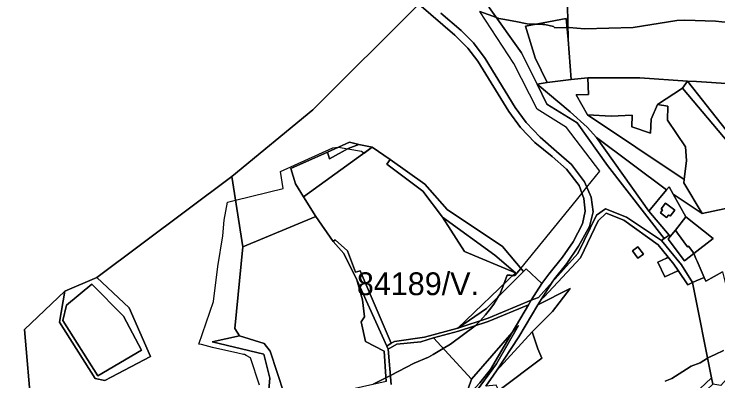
# Model space of a CAD drawing. Extents: x -477304 to -465429, y -1159113 to -1149210.
# Drawn here: x -469195.4 to -468732.7, y -1153017.5 to -1152776.1 of the extents above; entities that cross this region are included whole.
import ezdxf

# ---------------------------------------------------------------- set-up
doc = ezdxf.new("R2010")
doc.units = 0
for name, color, linetype in [('BPEJ_s', 7, 'Continuous'), ('orna_s', 7, 'Continuous'), ('ostatni_s', 7, 'Continuous'), ('PUPFL_s', 7, 'Continuous'), ('trav_porost_s', 7, 'Continuous'), ('voda_s', 7, 'Continuous')]:
    doc.layers.add(name, color=color, linetype=linetype)

msp = doc.modelspace()

# ---------------------------------------------------------------- linework, layer by layer
at = {"layer": 'BPEJ_s'}
for points in [[(-468959.99, -1152863.74), (-468948.18, -1152871.7), (-468925.42, -1152888.04), (-468910.67, -1152904.61), (-468874.31, -1152928.91), (-468862.32, -1152943.41), (-468825.65, -1152898.55), (-468822.1, -1152894.09), (-468818.87, -1152890.02), (-468810.48, -1152879.47), (-468832.23, -1152850.62), (-468851.53, -1152838.74), (-468867.01, -1152808.62), (-468889.19, -1152774.34)], [(-468959.29, -1153019.65), (-468951.05, -1153015.44), (-468948.06, -1153013.91), (-468932.33, -1153005.87), (-468923, -1153001.84), (-468919.87, -1153000), (-468913.29, -1152996.13), (-468908.58, -1152993.36), (-468892.31, -1152981.15), (-468891.61, -1152980.63), (-468889.12, -1152977.97), (-468885.46, -1152974.06), (-468882.87, -1152970.66), (-468879.95, -1152966.84), (-468876.89, -1152961.75), (-468876.13, -1152960.48), (-468873.56, -1152953.78), (-468871.25, -1152947.76), (-468869.28, -1152947.89), (-468867.55, -1152948), (-468866.79, -1152948.05), (-468866.15, -1152948.1), (-468862.32, -1152943.41), (-468825.65, -1152898.55), (-468822.1, -1152894.09), (-468818.87, -1152890.02), (-468810.48, -1152879.47), (-468832.23, -1152850.62), (-468851.53, -1152838.74), (-468867.01, -1152808.62), (-468889.19, -1152774.34), (-468878.34, -1152778.35), (-468876.77, -1152778.93), (-468874.12, -1152779.43), (-468865.69, -1152781.01), (-468858.1, -1152782.53), (-468852.61, -1152782.73), (-468847.78, -1152782.91), (-468846.44, -1152782.96), (-468840.92, -1152784.23), (-468839.86, -1152785.08), (-468832.01, -1152784.9), (-468831.45, -1152784.89), (-468830.53, -1152784.87), (-468820.35, -1152785.72), (-468788.53, -1152784.87), (-468759.69, -1152780.2), (-468754.6, -1152779.99), (-468734.24, -1152780.84), (-468713.45, -1152782.96)], [(-468642.19, -1152774.9), (-468654.07, -1152778.72), (-468671.03, -1152782.75), (-468679.51, -1152782.79), (-468713.45, -1152782.96), (-468734.24, -1152780.84), (-468754.6, -1152779.99), (-468759.69, -1152780.2), (-468788.53, -1152784.87), (-468820.35, -1152785.72), (-468830.53, -1152784.87), (-468831.45, -1152784.89), (-468832.01, -1152784.9), (-468839.86, -1152785.08), (-468840.92, -1152784.23), (-468846.44, -1152782.96), (-468847.78, -1152782.91), (-468852.61, -1152782.73), (-468858.1, -1152782.53), (-468865.69, -1152781.01), (-468874.12, -1152779.43), (-468876.77, -1152778.93), (-468878.34, -1152778.35), (-468889.19, -1152774.34)], [(-469034.14, -1153020.29), (-469040.08, -1153002.26), (-469042.8, -1153000.65), (-469043.9, -1153000), (-469044.55, -1153000), (-469048.38, -1152999.16), (-469065.11, -1152995.48), (-469072.32, -1152993.57), (-469073.93, -1152993.19), (-469064.26, -1152965.15), (-469061.5, -1152942.24), (-469058.11, -1152921.88), (-469057.26, -1152911.7), (-469055.14, -1152899.82), (-469052.59, -1152899.2), (-469049.87, -1152898.55), (-469018.44, -1152890.93), (-469020.39, -1152879.75), (-468986, -1152863.98), (-468982.39, -1152863.55), (-468982.2, -1152863.59), (-468976.01, -1152864.71), (-468967.12, -1152866.31), (-468965.28, -1152867.56), (-468959.99, -1152863.74), (-468948.18, -1152871.7), (-468925.42, -1152888.04), (-468910.67, -1152904.61), (-468874.31, -1152928.91), (-468862.32, -1152943.41), (-468866.15, -1152948.1), (-468866.79, -1152948.05), (-468867.55, -1152948), (-468869.28, -1152947.89), (-468871.25, -1152947.76), (-468873.56, -1152953.78), (-468876.13, -1152960.48), (-468876.89, -1152961.75), (-468879.95, -1152966.84), (-468882.87, -1152970.66), (-468885.46, -1152974.06), (-468889.12, -1152977.97), (-468891.61, -1152980.63), (-468892.31, -1152981.15), (-468908.58, -1152993.36), (-468913.29, -1152996.13), (-468919.87, -1153000), (-468923, -1153001.84), (-468932.33, -1153005.87), (-468948.06, -1153013.91), (-468951.05, -1153015.44), (-468959.29, -1153019.65)], [(-469034.14, -1153020.29), (-469040.08, -1153002.26), (-469042.8, -1153000.65), (-469043.9, -1153000), (-469044.55, -1153000), (-469048.38, -1152999.16), (-469065.11, -1152995.48), (-469072.32, -1152993.57), (-469073.93, -1152993.19), (-469064.26, -1152965.15), (-469061.5, -1152942.24), (-469058.11, -1152921.88), (-469057.26, -1152911.7), (-469055.14, -1152899.82), (-469052.59, -1152899.2), (-469049.87, -1152898.55), (-469018.44, -1152890.93), (-469020.39, -1152879.75), (-468986, -1152863.98), (-468982.39, -1152863.55), (-468982.2, -1152863.59), (-468976.01, -1152864.71), (-468967.12, -1152866.31), (-468965.28, -1152867.56), (-468959.99, -1152863.74)], [(-468729.15, -1152997.39), (-468734.6, -1153000), (-468739.33, -1153002.26), (-468739.54, -1153002.4), (-468744.42, -1153005.45), (-468750.36, -1153007.78), (-468753.37, -1153009.69), (-468763.08, -1153015.84), (-468767.37, -1153017.66)], [(-468767.37, -1153017.66), (-468763.08, -1153015.84), (-468753.37, -1153009.69), (-468750.36, -1153007.78), (-468744.42, -1153005.45), (-468739.54, -1153002.4), (-468739.33, -1153002.26), (-468734.6, -1153000), (-468729.15, -1152997.39)]]:
    msp.add_lwpolyline(points, dxfattribs=at)
at = {"layer": 'orna_s'}
for points in [[(-468765.71, -1152836.69), (-468772.39, -1152835.57), (-468756, -1152824.71), (-468709.1, -1152880.45), (-468702.81, -1152898.72), (-468743.05, -1152907.19), (-468755.07, -1152887.02), (-468754.93, -1152884.84), (-468753.47, -1152872.36), (-468754.1, -1152863.4), (-468765.99, -1152845.9)], [(-468765.71, -1152836.69), (-468765.99, -1152845.9), (-468754.1, -1152863.4), (-468753.47, -1152872.36), (-468754.93, -1152884.84), (-468818.58, -1152842.46), (-468802.91, -1152843.23), (-468789.14, -1152842.67), (-468789.28, -1152850.26), (-468777.15, -1152854.34), (-468776.71, -1152845.2), (-468772.39, -1152835.57)]]:
    msp.add_lwpolyline(points, close=True, dxfattribs=at)
at = {"layer": 'ostatni_s'}
for points in [[(-468766.45, -1152891.64), (-468764.83, -1152889.64), (-468762.08, -1152894.54), (-468753.76, -1152909.39), (-468760.71, -1152918.17), (-468764.08, -1152922.44), (-468764.78, -1152921.61), (-468778.15, -1152905.68)], [(-468849.03, -1152963.82), (-468841.63, -1152952.44), (-468824.74, -1152933.67), (-468812.63, -1152908.3), (-468806.72, -1152904.17), (-468792.84, -1152909.73), (-468769.89, -1152925.15), (-468756.67, -1152941.02), (-468749.47, -1152952.72), (-468752.5, -1152954.15), (-468758.89, -1152944.9), (-468761.81, -1152940.68), (-468765.51, -1152936.09), (-468772.1, -1152927.93), (-468794.66, -1152911.76), (-468806.18, -1152907.09), (-468811.38, -1152912.18), (-468823.04, -1152936.51), (-468846.99, -1152962.13)], [(-468766.47, -1152909.91), (-468770.54, -1152906.75), (-468769.16, -1152904.98), (-468770.11, -1152904.24), (-468767.13, -1152900.41), (-468761.13, -1152905.07), (-468764.14, -1152908.94), (-468765.12, -1152908.18)], [(-468769.16, -1152904.98), (-468770.54, -1152906.75), (-468766.47, -1152909.91), (-468765.12, -1152908.18), (-468764.14, -1152908.94), (-468761.13, -1152905.07), (-468767.13, -1152900.41), (-468770.11, -1152904.24)], [(-468760.71, -1152918.17), (-468759.3, -1152920.12), (-468752.78, -1152929.14), (-468752.15, -1152928.68), (-468749.34, -1152932.57), (-468748.55, -1152933.66), (-468754.72, -1152938.48), (-468765.45, -1152924.18), (-468764.08, -1152922.44)], [(-468747.18, -1152936.96), (-468746.49, -1152938.62), (-468741.81, -1152949.48), (-468746.96, -1152951.68), (-468749.47, -1152952.72), (-468756.67, -1152941.02), (-468769.89, -1152925.15), (-468767.98, -1152923.83), (-468764.78, -1152921.61), (-468764.08, -1152922.44), (-468765.45, -1152924.18), (-468754.72, -1152938.48), (-468748.55, -1152933.66)], [(-468785.37, -1152929.28), (-468781.62, -1152934.03), (-468785.5, -1152936.74), (-468788.87, -1152931.9)], [(-468759.63, -1152945.25), (-468762, -1152946.38), (-468767.55, -1152949.02), (-468772.19, -1152939.27), (-468766.62, -1152936.62), (-468765.51, -1152936.09), (-468761.81, -1152940.68), (-468758.89, -1152944.9)], [(-468925.61, -1152988.62), (-468903.74, -1152982.78), (-468883.81, -1152976.22), (-468855.54, -1152964.33), (-468857.28, -1152967.29), (-468883.72, -1152978.42), (-468903.22, -1152984.62), (-468919.73, -1152989.12), (-468928.03, -1152991.63), (-468943.8, -1152993.23), (-468949.5, -1152996.62), (-468950.49, -1152994.55), (-468947.5, -1152992.57), (-468945.33, -1152991.54)], [(-468878.29, -1153010.72), (-468854.83, -1152985.24), (-468851.15, -1152996.32), (-468848.61, -1153002.57), (-468876.85, -1153023.68), (-468878.59, -1153020.28), (-468885.39, -1153020.91), (-468880.23, -1153013.67)]]:
    msp.add_lwpolyline(points, close=True, dxfattribs=at)
msp.add_lwpolyline([(-468893.47, -1153026.76), (-468878.39, -1153006.28), (-468863.76, -1152981.04), (-468868.08, -1152985.59), (-468857.28, -1152967.29), (-468855.54, -1152964.33), (-468850.75, -1152962.58), (-468841.63, -1152952.44), (-468849.03, -1152963.82), (-468851.1, -1152967.47), (-468863.71, -1152988.51), (-468878.29, -1153010.72), (-468880.23, -1153013.67), (-468885.39, -1153020.91)], dxfattribs=at)
at = {"layer": 'PUPFL_s'}
for points in [[(-468929.26, -1152769.58), (-468999.13, -1152839.09), (-469052.31, -1152882.91), (-469141.13, -1152949.3), (-469162.03, -1152958.43), (-469188.67, -1152983.58), (-469179.34, -1153090.6), (-469183.67, -1153119.52), (-469188.55, -1153148.02), (-469194.55, -1153168.99), (-469197.46, -1153171.3)], [(-468914.83, -1152775.55), (-468901.46, -1152786.8), (-468893.51, -1152795.07), (-468885.82, -1152805.34), (-468866.07, -1152837.55), (-468858.76, -1152847.5), (-468849.61, -1152857.01), (-468838.97, -1152866.48), (-468828.99, -1152875.07), (-468820.39, -1152886.49), (-468816.08, -1152896.5), (-468814.69, -1152906.23), (-468817.26, -1152915.81), (-468824.45, -1152928.72), (-468832.16, -1152940.15), (-468840.22, -1152950.21), (-468841.63, -1152952.44), (-468850.75, -1152962.58), (-468855.54, -1152964.33), (-468848.43, -1152953.45), (-468843.83, -1152947.29), (-468834.99, -1152936.04), (-468827.93, -1152926.03), (-468821.7, -1152913.99), (-468820.02, -1152905.82), (-468820.86, -1152897.45), (-468824.06, -1152888.81), (-468832.31, -1152878.21), (-468841.73, -1152869.84), (-468853.14, -1152860.62), (-468862.63, -1152850.79), (-468870.22, -1152840.14), (-468890.57, -1152807.1), (-468897.2, -1152798.4), (-468905.62, -1152789.84), (-468929.26, -1152769.58)], [(-468883.07, -1152771.68), (-468861.86, -1152801.59), (-468851.52, -1152822.28), (-468845.16, -1152835.25), (-468825.35, -1152847.55), (-468805.28, -1152875.78), (-468767.98, -1152923.83), (-468769.89, -1152925.15), (-468792.84, -1152909.73), (-468806.72, -1152904.17), (-468812.63, -1152908.3), (-468824.74, -1152933.67), (-468841.63, -1152952.44), (-468840.22, -1152950.21), (-468832.16, -1152940.15), (-468824.45, -1152928.72), (-468817.26, -1152915.81), (-468814.69, -1152906.23), (-468816.08, -1152896.5), (-468820.39, -1152886.49), (-468828.99, -1152875.07), (-468838.97, -1152866.48), (-468849.61, -1152857.01), (-468858.76, -1152847.5), (-468866.07, -1152837.55), (-468885.82, -1152805.34), (-468893.51, -1152795.07), (-468901.46, -1152786.8), (-468914.83, -1152775.55)], [(-469179.34, -1153090.6), (-469188.67, -1152983.58), (-469162.03, -1152958.43), (-469165.49, -1152978.8), (-469142.05, -1153015.86), (-469135.74, -1153017.18), (-469131.65, -1153015.01), (-469105.81, -1153001.35), (-469119.78, -1152969.33), (-469141.13, -1152949.3), (-469052.31, -1152882.91), (-469045.11, -1152929.14), (-469050.41, -1152982.99), (-469047.3, -1152987.84), (-469065.21, -1152991.65), (-469031.16, -1152999.8), (-469027.39, -1153015.57), (-469028.92, -1153033.33)], [(-468950.91, -1153017.74), (-468952.11, -1152997.92), (-468964.35, -1152991.51), (-468967.38, -1152978.66), (-468965.03, -1152975.27), (-468966.49, -1152964.01), (-468970.19, -1152950.99), (-468950.49, -1152994.55), (-468949.5, -1152996.62), (-468947.57, -1153019.72)], [(-469028.92, -1153033.33), (-469027.39, -1153015.57), (-469031.16, -1152999.8), (-469065.21, -1152991.65), (-469047.3, -1152987.84), (-469031.02, -1152992.78), (-469027.11, -1152997.96), (-469017.96, -1153025.89)], [(-468947.57, -1153019.72), (-468949.5, -1152996.62), (-468943.8, -1152993.23), (-468928.03, -1152991.63), (-468919.73, -1152989.12), (-468894.72, -1153016.31), (-468899.36, -1153029.73)]]:
    msp.add_lwpolyline(points, dxfattribs=at)
for points in [[(-469045.11, -1152929.14), (-469052.31, -1152882.91), (-468999.13, -1152839.09), (-468929.26, -1152769.58), (-468905.62, -1152789.84), (-468897.2, -1152798.4), (-468890.57, -1152807.1), (-468870.22, -1152840.14), (-468862.63, -1152850.79), (-468853.14, -1152860.62), (-468841.73, -1152869.84), (-468832.31, -1152878.21), (-468824.06, -1152888.81), (-468820.86, -1152897.45), (-468820.02, -1152905.82), (-468821.7, -1152913.99), (-468827.93, -1152926.03), (-468834.99, -1152936.04), (-468843.83, -1152947.29), (-468848.43, -1152953.45), (-468858.76, -1152943.67), (-468860.6, -1152945.5), (-468874.31, -1152928.91), (-468910.67, -1152904.61), (-468925.42, -1152888.04), (-468948.18, -1152871.7), (-468959.99, -1152863.74), (-468968.7, -1152861.85), (-468975.05, -1152860.39), (-468989.51, -1152866.86), (-469013.48, -1152877.58), (-469010.54, -1152887.75), (-469005.18, -1152896.33), (-468997.15, -1152909.18)], [(-468818.74, -1152850.45), (-468812.63, -1152857.29), (-468778.15, -1152905.68), (-468764.78, -1152921.61), (-468767.98, -1152923.83), (-468805.28, -1152875.78), (-468825.35, -1152847.55), (-468845.16, -1152835.25), (-468851.52, -1152822.28), (-468829.77, -1152840.34)], [(-468975.71, -1152864.54), (-468968.7, -1152861.85), (-468959.99, -1152863.74), (-469005.18, -1152896.33), (-469010.54, -1152887.75), (-469013.48, -1152877.58), (-468989.51, -1152866.86), (-468988, -1152871.27)], [(-468975.05, -1152860.39), (-468968.7, -1152861.85), (-468975.71, -1152864.54), (-468988, -1152871.27), (-468989.51, -1152866.86)], [(-468865.91, -1152946.43), (-468899.29, -1152932.2), (-468913.86, -1152909.7), (-468879.34, -1152934.68)], [(-468855.54, -1152964.33), (-468883.81, -1152976.22), (-468903.74, -1152982.78), (-468884.91, -1152969.75), (-468860.6, -1152945.5), (-468858.76, -1152943.67), (-468848.43, -1152953.45)], [(-469119.78, -1152969.33), (-469105.81, -1153001.35), (-469131.65, -1153015.01), (-469135.74, -1153017.18), (-469142.05, -1153015.86), (-469165.49, -1152978.8), (-469162.03, -1152958.43), (-469141.13, -1152949.3)], [(-469140.42, -1153014), (-469163.43, -1152977.7), (-469160.89, -1152967.71), (-469144.39, -1152953.87), (-469123.47, -1152974.87), (-469111.64, -1152997.28)], [(-469111.64, -1152997.28), (-469123.47, -1152974.87), (-469144.39, -1152953.87), (-469160.89, -1152967.71), (-469163.43, -1152977.7), (-469140.42, -1153014)], [(-468878.29, -1153010.72), (-468863.71, -1152988.51), (-468851.1, -1152967.47), (-468829.79, -1152956.67), (-468841.55, -1152971.86), (-468854.83, -1152985.24)], [(-468878.39, -1153006.28), (-468893.47, -1153026.76), (-468897.89, -1153032.22), (-468908.22, -1153041.08), (-468939.13, -1153068.94), (-468950.99, -1153079.96), (-468954.3, -1153083.95), (-468959.5, -1153090.21), (-468961.35, -1153088.34), (-468965.65, -1153089.21), (-468956.74, -1153079.4), (-468942.9, -1153066.28), (-468930.57, -1153055.77), (-468914.07, -1153043.94), (-468906.49, -1153037.58), (-468899.36, -1153029.73), (-468889.28, -1153018.63), (-468882.33, -1153010.01), (-468868.08, -1152985.59), (-468863.76, -1152981.04)], [(-468899.36, -1153029.73), (-468894.72, -1153016.31), (-468868.08, -1152985.59), (-468882.33, -1153010.01), (-468889.28, -1153018.63)]]:
    msp.add_lwpolyline(points, close=True, dxfattribs=at)
at = {"layer": 'trav_porost_s'}
for points in [[(-468833.54, -1152758.99), (-468831.94, -1152758.74), (-468831.3, -1152792.86), (-468832.53, -1152779.01), (-468859.22, -1152783.96), (-468852.84, -1152804.89), (-468844.93, -1152821.12), (-468851.52, -1152822.28), (-468861.86, -1152801.59), (-468883.07, -1152771.68), (-468882.41, -1152757.26), (-468895.46, -1152749.27), (-468903.6, -1152729.25), (-468884.84, -1152740.61), (-468879.98, -1152729.57), (-468881.75, -1152718.74), (-468873.6, -1152716.35), (-468867, -1152715.51), (-468867.56, -1152711.07), (-468839.33, -1152742.84)], [(-468677.54, -1152817), (-468692.09, -1152817.46), (-468692.99, -1152820.26), (-468702.55, -1152819.68), (-468704.53, -1152823.22), (-468746.82, -1152820.42), (-468752.83, -1152820.26), (-468784.05, -1152818.12), (-468818.16, -1152817.99), (-468829.2, -1152819.06), (-468831.3, -1152792.86), (-468831.94, -1152758.74), (-468785.85, -1152749.76), (-468757.6, -1152752.48), (-468750.15, -1152721.22), (-468720.56, -1152736.68), (-468675.61, -1152743.47), (-468677.9, -1152756.9), (-468679.77, -1152778.35)], [(-468832.53, -1152779.01), (-468831.3, -1152792.86), (-468829.2, -1152819.06), (-468844.93, -1152821.12), (-468852.84, -1152804.89), (-468859.22, -1152783.96)], [(-468681.1, -1152962.8), (-468687.3, -1152951.76), (-468695.99, -1152959.96), (-468708.49, -1152946.11), (-468709, -1152941.58), (-468704.57, -1152937.72), (-468684.09, -1152924.38), (-468705.27, -1152880.59), (-468752.83, -1152820.26), (-468746.82, -1152820.42), (-468704.53, -1152823.22), (-468702.55, -1152819.68), (-468692.99, -1152820.26), (-468692.09, -1152817.46), (-468677.54, -1152817), (-468675.62, -1152824.81), (-468657.68, -1152862.15), (-468640.34, -1152901.17), (-468591.2, -1153003.79), (-468638.08, -1153043.69), (-468658.33, -1153059.61)], [(-468817.74, -1152828.97), (-468818.16, -1152817.99), (-468784.05, -1152818.12), (-468752.83, -1152820.26), (-468756, -1152824.71), (-468772.39, -1152835.57), (-468776.71, -1152845.2), (-468777.15, -1152854.34), (-468789.28, -1152850.26), (-468789.14, -1152842.67), (-468802.91, -1152843.23), (-468818.58, -1152842.46), (-468825.92, -1152829.17)], [(-468812.63, -1152857.29), (-468766.45, -1152891.64), (-468778.15, -1152905.68)], [(-468926.69, -1152892.6), (-468913.86, -1152909.7), (-468899.29, -1152932.2), (-468865.91, -1152946.43), (-468903.74, -1152982.78), (-468925.61, -1152988.62), (-468945.33, -1152991.54), (-468947.5, -1152992.57), (-468967.85, -1152944.92), (-468970.96, -1152945.91), (-468976.16, -1152931.92), (-468984.26, -1152924.72), (-468985.72, -1152925.8), (-468997.15, -1152909.18), (-469005.18, -1152896.33), (-468959.99, -1152863.74), (-468948.18, -1152871.7), (-468950.49, -1152874.9)], [(-468865.91, -1152946.43), (-468879.34, -1152934.68), (-468913.86, -1152909.7), (-468926.69, -1152892.6), (-468950.49, -1152874.9), (-468948.18, -1152871.7), (-468925.42, -1152888.04), (-468910.67, -1152904.61), (-468874.31, -1152928.91), (-468860.6, -1152945.5), (-468884.91, -1152969.75), (-468903.74, -1152982.78)], [(-468970.19, -1152950.99), (-468966.49, -1152964.01), (-468965.03, -1152975.27), (-468967.38, -1152978.66), (-468964.35, -1152991.51), (-468952.11, -1152997.92), (-468950.91, -1153017.74), (-469015.04, -1153032.34), (-469019.03, -1153028.47), (-469017.96, -1153025.89), (-469027.11, -1152997.96), (-469031.02, -1152992.78), (-469047.3, -1152987.84), (-469050.41, -1152982.99), (-469045.11, -1152929.14), (-468997.15, -1152909.18), (-468985.72, -1152925.8), (-468978.74, -1152933.66)], [(-468760.71, -1152918.17), (-468753.76, -1152909.39), (-468735.93, -1152923.82), (-468748.55, -1152933.66), (-468749.34, -1152932.57), (-468752.15, -1152928.68), (-468752.78, -1152929.14), (-468759.3, -1152920.12)], [(-468970.19, -1152950.99), (-468978.74, -1152933.66), (-468985.72, -1152925.8), (-468984.26, -1152924.72), (-468976.16, -1152931.92), (-468970.96, -1152945.91), (-468967.85, -1152944.92), (-468947.5, -1152992.57), (-468950.49, -1152994.55)], [(-468788.87, -1152931.9), (-468785.5, -1152936.74), (-468781.62, -1152934.03), (-468785.37, -1152929.28)], [(-468749.47, -1152952.72), (-468746.96, -1152951.68), (-468741.81, -1152949.48), (-468740.7, -1152951.91), (-468729.63, -1152945.77), (-468727.61, -1152954.39), (-468722.97, -1152965.31), (-468716.2, -1152973.08), (-468724.2, -1152981.13), (-468719.84, -1152992.06), (-468719.73, -1153007.93), (-468730.79, -1153020.36), (-468736.08, -1153019.68), (-468736.95, -1153015.34)], [(-468883.72, -1152978.42), (-468857.28, -1152967.29), (-468868.08, -1152985.59), (-468894.72, -1153016.31), (-468919.73, -1152989.12), (-468903.22, -1152984.62)], [(-468749.32, -1153033.69), (-468745.49, -1153036.74), (-468760.91, -1153050.94), (-468782.49, -1153062), (-468804.77, -1153079.32), (-468736.95, -1153015.34), (-468736.08, -1153019.68), (-468743.52, -1153026.61)]]:
    msp.add_lwpolyline(points, close=True, dxfattribs=at)
for points in [[(-468709.1, -1152880.45), (-468756, -1152824.71), (-468752.83, -1152820.26), (-468705.27, -1152880.59)], [(-468729.63, -1152945.77), (-468740.7, -1152951.91), (-468741.81, -1152949.48), (-468746.49, -1152938.62), (-468747.18, -1152936.96), (-468748.55, -1152933.66), (-468735.93, -1152923.82), (-468753.76, -1152909.39), (-468762.08, -1152894.54), (-468743.05, -1152907.19), (-468702.81, -1152898.72)], [(-468876.85, -1153023.68), (-468848.61, -1153002.57), (-468851.15, -1152996.32), (-468854.83, -1152985.24), (-468841.55, -1152971.86), (-468829.79, -1152956.67), (-468851.1, -1152967.47), (-468849.03, -1152963.82), (-468846.99, -1152962.13), (-468823.04, -1152936.51), (-468811.38, -1152912.18), (-468806.18, -1152907.09), (-468794.66, -1152911.76), (-468772.1, -1152927.93), (-468765.51, -1152936.09), (-468766.62, -1152936.62), (-468772.19, -1152939.27), (-468767.55, -1152949.02), (-468762, -1152946.38), (-468759.63, -1152945.25), (-468758.89, -1152944.9), (-468752.5, -1152954.15), (-468749.47, -1152952.72), (-468736.95, -1153015.34), (-468804.77, -1153079.32)]]:
    msp.add_lwpolyline(points, dxfattribs=at)
at = {"layer": 'voda_s'}
msp.add_lwpolyline([(-468825.92, -1152829.17), (-468818.58, -1152842.46), (-468754.93, -1152884.84), (-468755.07, -1152887.02), (-468743.05, -1152907.19), (-468762.08, -1152894.54), (-468764.83, -1152889.64), (-468766.45, -1152891.64), (-468812.63, -1152857.29), (-468818.74, -1152850.45), (-468829.77, -1152840.34), (-468851.52, -1152822.28), (-468844.93, -1152821.12), (-468829.2, -1152819.06), (-468818.16, -1152817.99), (-468817.74, -1152828.97)], close=True, dxfattribs=at)

# ---------------------------------------------------------------- texts
at = {"layer": 'BPEJ_s'}
msp.add_text('84189/V.', height=15, dxfattribs=at).set_placement((-468970.11, -1152961.02))

doc.saveas('drawing.dxf')
